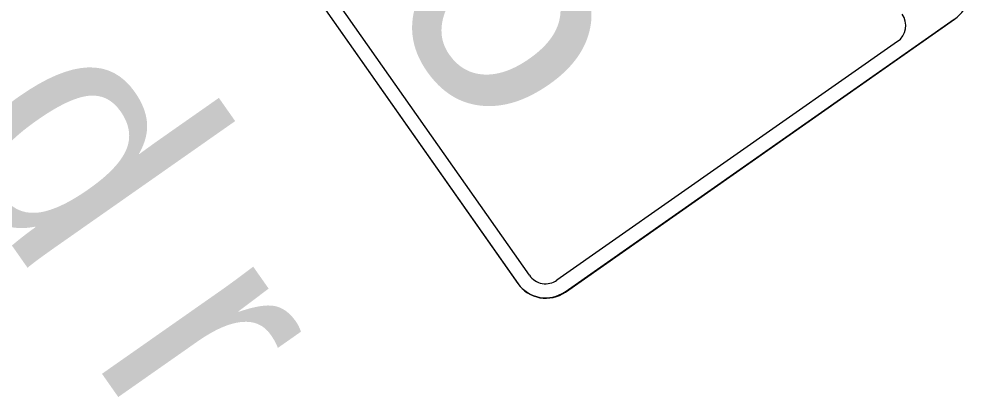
# Model space of a CAD drawing. Extents: x 1581789 to 1622364, y 1043167 to 1103486.
# Drawn here: x 1606951.97 to 1606972.96, y 1090755.05 to 1090763.41 of the extents above; entities that cross this region are included whole.
import ezdxf

# ---------------------------------------------------------------- set-up
doc = ezdxf.new("R2010")
doc.units = 0
doc.layers.add('RD_PD_PatLn2', color=7, linetype='Continuous')

msp = doc.modelspace()

# ---------------------------------------------------------------- linework, layer by layer
at = {"layer": 'RD_PD_PatLn2'}
for p, q in [((1606952.379, 1090772.694), (1606962.996, 1090757.557)), ((1606957.722, 1090765.076), (1606962.991, 1090757.564)), ((1606964.036, 1090757.381), (1606972.632, 1090763.41)), ((1606964.041, 1090757.373), (1606972.637, 1090763.403))]:
    msp.add_line(p, q, dxfattribs=at)
for points in [[(1606963.247, 1090757.744), (1606957.977, 1090765.256), (1606952.629, 1090772.881)], [(1606971.374, 1090762.91), (1606963.856, 1090757.637)]]:
    msp.add_lwpolyline(points, dxfattribs=at)
for centre, radius, start, end in [((1606972.207, 1090764.017), 0.75, 305.0468, 35.047), ((1606971.122, 1090763.267), 0.437, 305.1452, 35.145), ((1606963.605, 1090757.995), 0.438, 215.0469, 305.0471), ((1606963.605, 1090757.995), 0.75, 215.0469, 305.0471), ((1606963.61, 1090757.987), 0.75, 215.0469, 305.0471)]:
    msp.add_arc(centre, radius, start, end, dxfattribs=at)

# ---------------------------------------------------------------- texts
for s, height, p in [('6', 6, (1606959.719, 1090764.203)), ('d', 5.333, (1606950.148, 1090760.781)), ('r', 5.333, (1606953.522, 1090755.971))]:
    msp.add_text(s, height=height, rotation=305.0468, dxfattribs=at).set_placement(p)

doc.saveas('drawing.dxf')
